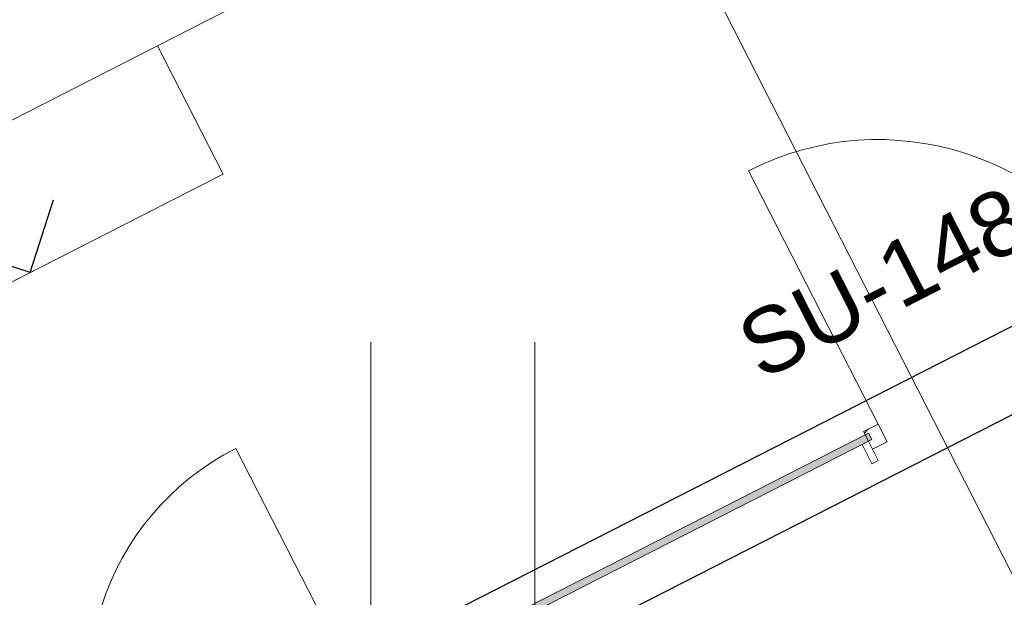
# Model space of a CAD drawing. Header units: metres. Extents: x 538891 to 1080079, y 6588829 to 13178720.
# Tile 450 of 656: x 539915.64 to 539918.37, y 6589178.57 to 6589180.17. Entities that reach past the tile are written whole.
import ezdxf

# ---------------------------------------------------------------- set-up
doc = ezdxf.new("R2010")
doc.units = ezdxf.units.M
doc.header["$LTSCALE"] = 0.4
doc.linetypes.add('Break', pattern=[247.074652, 0.13, -246.814652, 0.13])
doc.linetypes.add('Triple Dashed', pattern=[92.604163, 66.145831, -26.458332])
doc.layers.add('AR', color=7, linetype='Continuous')
doc.layers.add('GEO', color=7, linetype='Continuous')
doc.styles.add('Arial', font='arial.ttf')
pattern_1 = [(45, (0, 0), (-0.176776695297, 0.176776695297), []), (45, (-0.03536, 0.03536), (-0.176776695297, 0.176776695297), []), (45, (-0.0707, 0.0707), (-0.176776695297, 0.176776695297), [])]

# ---------------------------------------------------------------- blocks, each defined once
blk = doc.blocks.new('HEIN')
at = {"color": 7, "linetype": 'Continuous', "lineweight": 9}
for p, q in [((-0.4551, 0.7611), (-0.4551, -0.7611)), ((0.4551, 0.7611), (0.4551, -0.7611))]:
    blk.add_line(p, q, dxfattribs=at)

msp = doc.modelspace()

# ---------------------------------------------------------------- linework, layer by layer
at = {"layer": 'AR', "color": 251, "linetype": 'Break', "lineweight": 9, "true_color": 0x6a6a6a}
msp.add_line((539915.4887, 6589179.8238), (539915.6705, 6589179.4675), dxfattribs=at)
at = {"layer": 'AR', "color": 7, "linetype": 'Continuous', "lineweight": 9}
for p, q in [((539918.0232, 6589179.0464), (539917.6641, 6589179.7501)), ((539916.5826, 6589178.3114), (539916.2416, 6589178.9794))]:
    msp.add_line(p, q, dxfattribs=at)
at = {"layer": 'AR', "color": 8, "linetype": 'Continuous', "lineweight": 25, "true_color": 0x808080}
for q in [(539915.7359, 6589179.6693), (539915.4687, 6589179.5329)]:
    msp.add_line((539915.6705, 6589179.4675), q, dxfattribs=at)
at = {"layer": 'AR', "color": 41, "linetype": 'Continuous', "lineweight": 25, "true_color": 0xecd9a6, "flags": 128}
for points in [[(539914.5975, 6589177.3813), (539922.0172, 6589181.1683), (539921.3942, 6589182.3889), (539921.1807, 6589182.2799), (539920.9988, 6589182.6362), (539921.2124, 6589182.7452), (539918.7711, 6589187.5282), (539918.5576, 6589187.4192), (539918.3757, 6589187.7755), (539918.5893, 6589187.8845), (539916.048, 6589192.8634), (539912.7248, 6589199.3744), (539905.2964, 6589195.5829), (539913.9661, 6589178.5976), (539913.9747, 6589178.602)], [(539917.8152, 6589176.5877), (539920.8392, 6589178.1311), (539919.9531, 6589179.8671), (539916.9289, 6589178.3242)]]:
    msp.add_lwpolyline(points, close=True, dxfattribs=at)
at = {"layer": 'AR', "color": 7, "linetype": 'Continuous', "lineweight": 9, "flags": 128}
for points in [[(539914.5975, 6589177.3813), (539922.0172, 6589181.1683), (539921.3942, 6589182.3889), (539921.1807, 6589182.2799), (539920.9988, 6589182.6362), (539921.2124, 6589182.7452), (539918.7711, 6589187.5282), (539918.5576, 6589187.4192), (539918.3757, 6589187.7755), (539918.5893, 6589187.8845), (539916.048, 6589192.8634), (539912.7248, 6589199.3744), (539905.2964, 6589195.5829), (539913.9661, 6589178.5976), (539913.9747, 6589178.602)], [(539922.0176, 6589181.1674), (539921.3942, 6589182.3889), (539920.1118, 6589181.7344), (539919.93, 6589182.0907), (539916.0241, 6589180.0971), (539916.2059, 6589179.7408), (539913.8411, 6589178.5338), (539914.4646, 6589177.3123), (539916.6334, 6589178.4193), (539916.633, 6589178.4202), (539916.8289, 6589178.5202), (539916.8294, 6589178.5193), (539919.8533, 6589180.0627), (539919.8531, 6589180.0631), (539920.0491, 6589180.1631), (539920.0492, 6589180.1628)], [(539916.2059, 6589179.7408), (539916.0242, 6589180.0968), (539914.9142, 6589179.5302), (539915.0959, 6589179.1742)], [(539920.8392, 6589178.1311), (539919.9526, 6589179.868), (539916.9287, 6589178.3246), (539917.8153, 6589176.5877), (539917.6193, 6589176.4877), (539916.7328, 6589178.2246), (539914.564, 6589177.1176), (539915.4505, 6589175.3807)], [(539917.8152, 6589176.5877), (539920.8392, 6589178.1311), (539919.9531, 6589179.8671), (539916.9289, 6589178.3242)]]:
    msp.add_lwpolyline(points, close=True, dxfattribs=at)
at = {"layer": 'AR', "color": 7, "linetype": 'Continuous', "lineweight": 9}
for centre, radius, start, end in [((539918.0232, 6589179.0464), 0.79, 27.0392, 117.0392), ((539916.5826, 6589178.3114), 0.75, 117.0392, 207.0392)]:
    msp.add_arc(centre, radius, start, end, dxfattribs=at)

# ---------------------------------------------------------------- block references
at = {"layer": 'GEO', "color": 8, "true_color": 0x7d7d7d, "xscale": 0.5, "yscale": 0.5, "zscale": 0.5}
msp.add_blockref('HEIN', (539916.8435, 6589178.8937), dxfattribs=at)

# ---------------------------------------------------------------- texts
at = {"layer": 'AR', "color": 7, "insert": (539917.6701, 6589179.2221), "char_height": 0.18, "attachment_point": 4, "rotation": 27.0398, "line_spacing_factor": 1.004016, "style": 'Arial'}
msp.add_mtext('SU-148-p', dxfattribs=at)

# ---------------------------------------------------------------- next in the draw order: wipeouts: each hides what was drawn before it
at = {"color": 255, "linetype": 'Continuous', "lineweight": 5}
msp.add_wipeout([(539918.0082, 6589178.977), (539918.0482, 6589178.9974), (539918.0232, 6589179.0464), (539917.9832, 6589179.026)], dxfattribs=at).dxf.layer = 'AR'

# ---------------------------------------------------------------- next in the draw order: hatches: boundary and pattern name
at = {"layer": 'AR', "linetype": 'Continuous', "lineweight": 25, "true_color": 0x848484}
h = msp.add_hatch(dxfattribs=at)
h.set_pattern_fill('ALUMINUM_0001_1', color=252, style=0, pattern_type=2)
h.set_pattern_definition(pattern_1)
h.paths.add_polyline_path([(539918.0082, 6589178.977), (539918.0482, 6589178.9974), (539918.0232, 6589179.0464), (539917.9832, 6589179.026)])

# ---------------------------------------------------------------- next in the draw order: linework, layer by layer
at = {"layer": 'AR', "color": 7, "linetype": 'Continuous', "lineweight": 9, "flags": 128}
for points in [[(539918.0082, 6589178.977), (539918.0482, 6589178.9974), (539918.0232, 6589179.0464), (539917.9832, 6589179.026)], [(539917.9966, 6589179.0216), (539918.0057, 6589179.0038), (539916.8763, 6589178.4274), (539916.8672, 6589178.4452)]]:
    msp.add_lwpolyline(points, close=True, dxfattribs=at)
at = {"layer": 'AR', "color": 7, "linetype": 'Continuous', "true_color": 0xe2f3f5}
msp.add_solid([(539917.9966, 6589179.0216), (539916.8672, 6589178.4452), (539918.0057, 6589179.0038), (539916.8763, 6589178.4274)], dxfattribs=at)

# ---------------------------------------------------------------- next in the draw order: wipeouts: each hides what was drawn before it
at = {"color": 255, "linetype": 'Continuous', "lineweight": 5}
msp.add_wipeout([(539917.979, 6589178.9902), (539918.0063, 6589178.9367), (539918.0241, 6589178.9458), (539917.9968, 6589178.9992)], dxfattribs=at).dxf.layer = 'AR'

# ---------------------------------------------------------------- next in the draw order: hatches: boundary and pattern name
at = {"layer": 'AR', "linetype": 'Continuous', "lineweight": 25, "true_color": 0x848484}
h = msp.add_hatch(dxfattribs=at)
h.set_pattern_fill('ALUMINUM_0001_1', color=252, style=0, pattern_type=2)
h.set_pattern_definition(pattern_1)
h.paths.add_polyline_path([(539917.979, 6589178.9902), (539918.0063, 6589178.9367), (539918.0241, 6589178.9458), (539917.9968, 6589178.9992)])

# ---------------------------------------------------------------- next in the draw order: linework, layer by layer
at = {"layer": 'AR', "color": 7, "linetype": 'Continuous', "lineweight": 9}
for p, q in [((539917.979, 6589178.9902), (539917.9968, 6589178.9992)), ((539917.979, 6589178.9902), (539918.0063, 6589178.9367)), ((539917.9968, 6589178.9992), (539918.0241, 6589178.9458)), ((539918.0063, 6589178.9367), (539918.0241, 6589178.9458))]:
    msp.add_line(p, q, dxfattribs=at)

# ---------------------------------------------------------------- next in the draw order: wipeouts: each hides what was drawn before it
at = {"color": 255, "linetype": 'Continuous', "lineweight": 5}
msp.add_wipeout([(539915.7115, 6589175.1772), (539923.14, 6589178.9686), (539923.1354, 6589178.9775), (539915.707, 6589175.1861)], dxfattribs=at).dxf.layer = 'AR'

# ---------------------------------------------------------------- next in the draw order: wipeouts: each hides what was drawn before it
msp.add_wipeout([(539915.707, 6589175.1861), (539923.1354, 6589178.9775), (539923.1286, 6589178.9908), (539915.7002, 6589175.1995)], dxfattribs=at).dxf.layer = 'AR'

# ---------------------------------------------------------------- next in the draw order: wipeouts: each hides what was drawn before it
msp.add_wipeout([(539915.7002, 6589175.1995), (539923.1286, 6589178.9908), (539923.1218, 6589179.0042), (539915.6934, 6589175.2128)], dxfattribs=at).dxf.layer = 'AR'

# ---------------------------------------------------------------- next in the draw order: wipeouts: each hides what was drawn before it
msp.add_wipeout([(539915.6934, 6589175.2128), (539923.1218, 6589179.0042), (539923.1172, 6589179.0131), (539915.6888, 6589175.2217)], dxfattribs=at).dxf.layer = 'AR'

# ---------------------------------------------------------------- next in the draw order: wipeouts: each hides what was drawn before it
msp.add_wipeout([(539915.6888, 6589175.2217), (539923.1172, 6589179.0131), (539923.0831, 6589179.0799), (539915.6547, 6589175.2885)], dxfattribs=at).dxf.layer = 'AR'

# ---------------------------------------------------------------- next in the draw order: linework, layer by layer
at = {"layer": 'AR', "color": 251, "linetype": 'Triple Dashed', "lineweight": 9, "true_color": 0x575757}
msp.add_line((539924.7307, 6589166.2173), (539883.8858, 6589246.2422), dxfattribs=at)
at = {"layer": 'AR', "color": 254, "linetype": 'Continuous', "true_color": 0xcccccc}
msp.add_solid([(539923.0036, 6589179.2358), (539915.5752, 6589175.4444), (539923.0763, 6589179.0933), (539915.6479, 6589175.3019)], dxfattribs=at)

doc.saveas('drawing.dxf')
